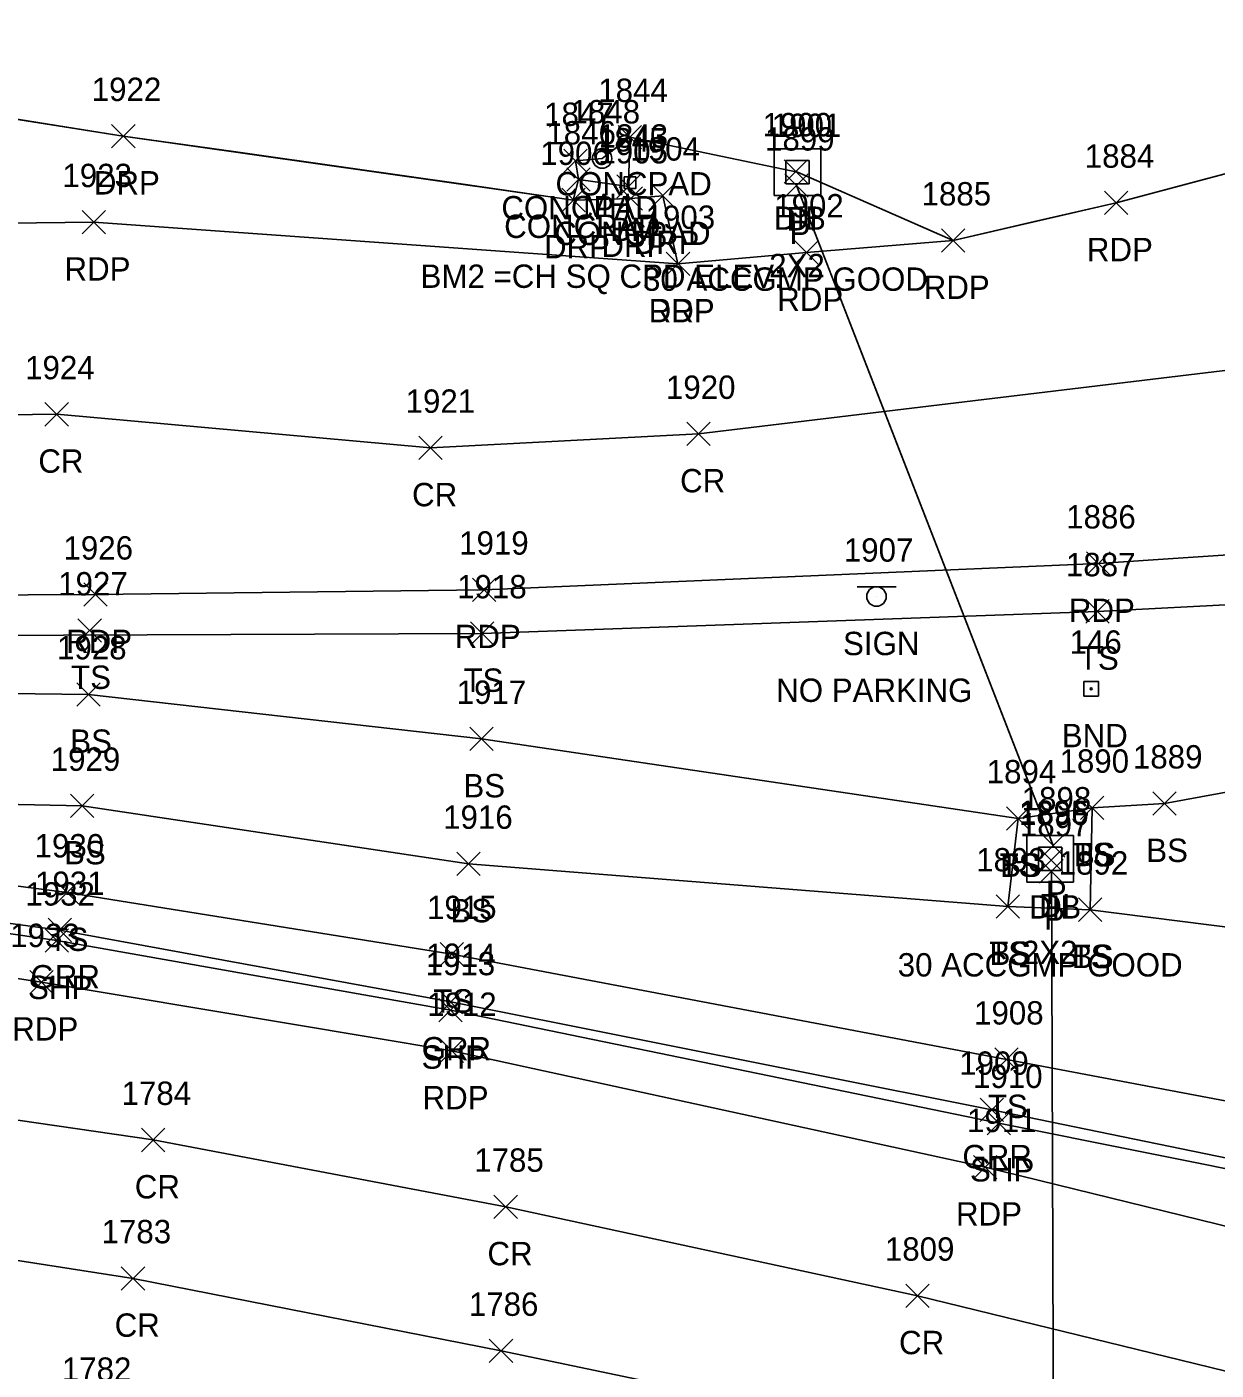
# Model space of a CAD drawing. Extents: x 49137 to 50946, y 9590 to 10709.
# Drawn here: x 50494.3 to 50596, y 10048.6 to 10163.5 of the extents above; entities that cross this region are included whole.
import ezdxf

# ---------------------------------------------------------------- set-up
doc = ezdxf.new("R2010")
doc.units = 0
for name, color, linetype in [('C_A', 7, 'Continuous'), ('C_C', 7, 'Continuous'), ('C_I', 7, 'Continuous'), ('CPBM', 7, 'Continuous'), ('D_A', 7, 'Continuous'), ('D_C', 7, 'Continuous'), ('D_I', 7, 'Continuous'), ('D_TIC', 7, 'Continuous'), ('DCP', 7, 'Continuous'), ('DS', 7, 'Continuous'), ('L_A', 7, 'Continuous'), ('L_I', 7, 'Continuous'), ('L_TIC', 7, 'Continuous'), ('LELB', 7, 'Continuous'), ('LS', 7, 'Continuous'), ('LSOGP', 7, 'Continuous'), ('M_A', 7, 'Continuous'), ('M_I', 7, 'Continuous'), ('MHBP', 7, 'Continuous'), ('P_A', 7, 'Continuous'), ('P_I', 7, 'Continuous'), ('P_TIC', 7, 'Continuous'), ('PET', 7, 'Continuous'), ('PRC', 7, 'Continuous'), ('PSP', 7, 'Continuous'), ('R_A', 7, 'Continuous'), ('R_I', 7, 'Continuous'), ('R_TIC', 7, 'Continuous'), ('RDP', 7, 'Continuous'), ('RGR', 7, 'Continuous'), ('S_A', 7, 'Continuous'), ('S_C', 7, 'Continuous'), ('S_I', 7, 'Continuous'), ('SSGN', 7, 'Continuous'), ('U_A', 7, 'Continuous'), ('U_I', 7, 'Continuous'), ('UUMH', 7, 'Continuous')]:
    doc.layers.add(name, color=color, linetype=linetype)

msp = doc.modelspace()

# ---------------------------------------------------------------- linework, layer by layer
at = {"layer": 'CPBM'}
for p, q in [((50545.36, 10149.68), (50545.36, 10150.68)), ((50545.36, 10150.68), (50546.36, 10150.68)), ((50545.86, 10150.18), (50545.86, 10150.18)), ((50545.86, 10150.18), (50545.86, 10150.18)), ((50546.36, 10150.68), (50546.36, 10149.68)), ((50546.36, 10149.68), (50545.36, 10149.68))]:
    msp.add_line(p, q, dxfattribs=at)
at = {"layer": 'D_TIC'}
for points in [[(50559.05, 10150.15), (50561.05, 10152.15)], [(50561.05, 10150.15), (50559.05, 10152.15)], [(50559.12, 10148.93), (50561.12, 10150.93)], [(50561.12, 10148.93), (50559.12, 10150.93)], [(50581.06, 10092.46), (50583.06, 10094.46)], [(50583.06, 10092.46), (50581.06, 10094.46)], [(50580.9, 10091.21), (50582.9, 10093.21)], [(50582.9, 10091.21), (50580.9, 10093.21)], [(50580.91, 10090.25), (50582.91, 10092.25)], [(50582.91, 10090.25), (50580.91, 10092.25)]]:
    msp.add_lwpolyline(points, dxfattribs=at)
at = {"layer": 'DCP'}
for points in [[(50582.06, 10093.46), (50560.12, 10149.93)], [(50582.35, 9967.78), (50581.91, 10091.25)]]:
    msp.add_lwpolyline(points, dxfattribs=at)
at = {"layer": 'DS'}
for p, q in [((50558.19, 10153.08), (50562.19, 10153.08)), ((50558.19, 10149.08), (50558.19, 10153.08)), ((50562.19, 10153.08), (50562.19, 10149.08)), ((50559.19, 10150.08), (50559.19, 10152.08)), ((50559.19, 10152.08), (50561.19, 10152.08)), ((50561.19, 10152.08), (50561.19, 10150.08)), ((50560.2, 10151.09), (50560.2, 10151.09)), ((50560.2, 10151.09), (50560.2, 10151.09)), ((50562.19, 10149.08), (50558.19, 10149.08)), ((50561.19, 10150.08), (50559.19, 10150.08)), ((50579.81, 10094.31), (50583.81, 10094.31)), ((50579.81, 10090.31), (50579.81, 10094.31)), ((50583.81, 10094.31), (50583.81, 10090.31)), ((50580.81, 10091.31), (50580.81, 10093.31)), ((50580.81, 10093.31), (50582.81, 10093.31)), ((50582.81, 10093.31), (50582.81, 10091.31)), ((50581.82, 10092.31), (50581.82, 10092.31)), ((50581.82, 10092.31), (50581.82, 10092.31)), ((50582.81, 10091.31), (50580.81, 10091.31)), ((50583.81, 10090.31), (50579.81, 10090.31))]:
    msp.add_line(p, q, dxfattribs=at)
at = {"layer": 'L_TIC'}
for points in [[(50544.84, 10153.09), (50546.84, 10155.09)], [(50546.84, 10153.09), (50544.84, 10155.09)], [(50540.21, 10151.04), (50542.21, 10153.04)], [(50542.21, 10151.04), (50540.21, 10153.04)], [(50540.46, 10149.45), (50542.46, 10151.45)], [(50542.46, 10149.45), (50540.46, 10151.45)], [(50544.73, 10148.85), (50546.73, 10150.85)], [(50546.73, 10148.85), (50544.73, 10150.85)], [(50584.86, 10112.5), (50586.86, 10114.5)], [(50586.86, 10112.5), (50584.86, 10114.5)], [(50498.64, 10110.86), (50500.64, 10112.86)], [(50500.64, 10110.86), (50498.64, 10112.86)], [(50532.21, 10110.61), (50534.21, 10112.61)], [(50534.21, 10110.61), (50532.21, 10112.61)], [(50498.54, 10105.39), (50500.54, 10107.39)], [(50500.54, 10105.39), (50498.54, 10107.39)], [(50532.17, 10101.58), (50534.17, 10103.58)], [(50534.17, 10101.58), (50532.17, 10103.58)], [(50498.01, 10095.85), (50500.01, 10097.85)], [(50500.01, 10095.85), (50498.01, 10097.85)], [(50584.39, 10095.69), (50586.39, 10097.69)], [(50586.39, 10095.69), (50584.39, 10097.69)], [(50584.39, 10095.69), (50586.39, 10097.69)], [(50586.39, 10095.69), (50584.39, 10097.69)], [(50590.59, 10096.05), (50592.59, 10098.05)], [(50592.59, 10096.05), (50590.59, 10098.05)], [(50578.07, 10094.78), (50580.07, 10096.78)], [(50580.07, 10094.78), (50578.07, 10096.78)], [(50578.07, 10094.78), (50580.07, 10096.78)], [(50580.07, 10094.78), (50578.07, 10096.78)], [(50531.06, 10090.89), (50533.06, 10092.89)], [(50533.06, 10090.89), (50531.06, 10092.89)], [(50496.71, 10088.44), (50498.71, 10090.44)], [(50498.71, 10088.44), (50496.71, 10090.44)], [(50577.18, 10087.24), (50579.18, 10089.24)], [(50579.18, 10087.24), (50577.18, 10089.24)], [(50577.18, 10087.24), (50579.18, 10089.24)], [(50579.18, 10087.24), (50577.18, 10089.24)], [(50584.23, 10086.97), (50586.23, 10088.97)], [(50586.23, 10086.97), (50584.23, 10088.97)], [(50584.23, 10086.97), (50586.23, 10088.97)], [(50586.23, 10086.97), (50584.23, 10088.97)], [(50529.62, 10083.16), (50531.62, 10085.16)], [(50531.62, 10083.16), (50529.62, 10085.16)], [(50577.07, 10074.14), (50579.07, 10076.14)], [(50579.07, 10074.14), (50577.07, 10076.14)]]:
    msp.add_lwpolyline(points, dxfattribs=at)
at = {"layer": 'LELB'}
for points in [[(50644.74, 10103.97), (50611.95, 10100.78), (50591.59, 10097.05), (50585.39, 10096.69), (50579.07, 10095.78), (50533.17, 10102.58), (50499.54, 10106.39), (50453.77, 10106.95), (50403.46, 10111.12), (50360.87, 10113.77), (50329.07, 10115.48), (50280.62, 10115.79), (50236.61, 10117.17), (50191.06, 10116.35), (50147.05, 10116.34), (50114.68, 10115.11), (50083.47, 10115.05), (50044.28, 10110), (50029.63, 10109.76), (50016.5, 10101.02), (50008.23, 10092.1), (50002.09, 10081.32)], [(50615.03, 10068.17), (50632.48, 10066.93), (50640.92, 10068.93), (50656.33, 10076.99), (50654.98, 10092.07), (50644.74, 10103.97), (50625.3, 10115.54), (50585.86, 10113.5), (50533.21, 10111.61), (50454.37, 10111.29)], [(50656.33, 10076.99), (50615.69, 10084.11), (50585.23, 10087.97), (50578.18, 10088.24), (50532.06, 10091.89), (50499.01, 10096.85), (50452.63, 10097.84), (50403.29, 10103.36), (50360.44, 10105.85), (50327.92, 10107.02), (50280.05, 10107.28), (50236.47, 10108.2), (50190.71, 10107.88), (50147.64, 10108.13), (50115.13, 10105.8), (50083.07, 10105.28), (50046.19, 10099.87), (50032.18, 10100.38), (50021.32, 10094.18), (50013.13, 10086.72), (50006.19, 10078.9), (50001.56, 10073.09), (49999.89, 10073.29), (50002.09, 10081.32)], [(50585.39, 10096.69), (50585.23, 10087.97)], [(50615.03, 10068.17), (50578.07, 10075.14), (50530.62, 10084.16), (50497.71, 10089.44), (50451.16, 10095.47)], [(50578.18, 10088.24), (50579.07, 10095.78)]]:
    msp.add_lwpolyline(points, dxfattribs=at)
at = {"layer": 'LS'}
msp.add_lwpolyline([(50545.84, 10154.09), (50545.73, 10149.85), (50541.46, 10150.45), (50541.21, 10152.04)], dxfattribs=at)
at = {"layer": 'LSOGP'}
msp.add_lwpolyline([(50651.76, 10156.01), (50643.57, 10157.15), (50635.39, 10158.29), (50625.94, 10157.24), (50616.49, 10156.18), (50609.23, 10154.25), (50601.97, 10152.32), (50594.72, 10150.39), (50587.46, 10148.46), (50580.48, 10146.85), (50573.5, 10145.23), (50560.2, 10151.09), (50545.85, 10154.09), (50543.48, 10152.25), (50541.21, 10152.05), (50541.46, 10150.45), (50541.01, 10148.7), (50531.39, 10150.07), (50521.76, 10151.44), (50512.14, 10152.81), (50502.51, 10154.17), (50496.81, 10155.08), (50491.1, 10155.98)], dxfattribs=at)
at = {"layer": 'MHBP'}
msp.add_lwpolyline([(50584.69, 10107.5), (50585.94, 10107.5), (50585.94, 10106.25), (50584.69, 10106.25)], close=True, dxfattribs=at)
msp.add_circle((50585.32, 10106.87), 0.0833, dxfattribs=at)
at = {"layer": 'P_TIC'}
for points in [[(50586.46, 10147.46), (50588.46, 10149.46)], [(50588.46, 10147.46), (50586.46, 10149.46)], [(50499, 10145.8), (50501, 10147.8)], [(50501, 10145.8), (50499, 10147.8)], [(50572.5, 10144.23), (50574.5, 10146.23)], [(50574.5, 10144.23), (50572.5, 10146.23)], [(50559.97, 10143.21), (50561.97, 10145.21)], [(50561.97, 10143.21), (50559.97, 10145.21)], [(50548.97, 10142.23), (50550.97, 10144.23)], [(50550.97, 10142.23), (50548.97, 10144.23)], [(50495.82, 10129.36), (50497.82, 10131.36)], [(50497.82, 10129.36), (50495.82, 10131.36)], [(50550.72, 10127.68), (50552.72, 10129.68)], [(50552.72, 10127.68), (50550.72, 10129.68)], [(50527.79, 10126.49), (50529.79, 10128.49)], [(50529.79, 10126.49), (50527.79, 10128.49)], [(50584.93, 10116.59), (50586.93, 10118.59)], [(50586.93, 10116.59), (50584.93, 10118.59)], [(50499.14, 10113.93), (50501.14, 10115.93)], [(50501.14, 10113.93), (50499.14, 10115.93)], [(50532.39, 10114.35), (50534.39, 10116.35)], [(50534.39, 10114.35), (50532.39, 10116.35)], [(50495.83, 10084.32), (50497.83, 10086.32)], [(50497.83, 10084.32), (50495.83, 10086.32)], [(50494.53, 10080.77), (50496.53, 10082.77)], [(50496.53, 10080.77), (50494.53, 10082.77)], [(50529.5, 10078.36), (50531.5, 10080.36)], [(50531.5, 10078.36), (50529.5, 10080.36)], [(50529.63, 10074.88), (50531.63, 10076.88)], [(50531.63, 10074.88), (50529.63, 10076.88)], [(50576.42, 10068.71), (50578.42, 10070.71)], [(50578.42, 10068.71), (50576.42, 10070.71)], [(50504.07, 10067.26), (50506.07, 10069.26)], [(50506.07, 10067.26), (50504.07, 10069.26)], [(50575.26, 10064.94), (50577.26, 10066.94)], [(50577.26, 10064.94), (50575.26, 10066.94)], [(50534.23, 10061.54), (50536.23, 10063.54)], [(50536.23, 10061.54), (50534.23, 10063.54)], [(50502.35, 10055.42), (50504.35, 10057.42)], [(50504.35, 10055.42), (50502.35, 10057.42)], [(50569.45, 10053.93), (50571.45, 10055.93)], [(50571.45, 10053.93), (50569.45, 10055.93)], [(50533.83, 10049.21), (50535.83, 10051.21)], [(50535.83, 10049.21), (50533.83, 10051.21)]]:
    msp.add_lwpolyline(points, dxfattribs=at)
at = {"layer": 'PET'}
for points in [[(50669.37, 10149.98), (50651.76, 10156.01), (50635.39, 10158.29), (50616.49, 10156.18), (50587.46, 10148.46), (50573.5, 10145.23), (50560.97, 10144.21), (50549.97, 10143.23), (50500, 10146.8), (50482.82, 10146.6)], [(50664.04, 10109.02), (50639.15, 10120.65), (50622.16, 10120.01), (50585.93, 10117.59), (50533.39, 10115.35), (50500.14, 10114.93), (50454.13, 10114.71), (50404.2, 10117.57), (50361.95, 10120.55), (50329.6, 10122.43), (50280.88, 10124.62), (50237.67, 10126.17), (50191.62, 10126.61), (50146.37, 10126.55), (50115.33, 10126.09), (50083.53, 10125.91), (50041.87, 10123.08), (50027.5, 10119.57), (50014.15, 10112.3), (50001.27, 10099.44), (49993.67, 10082.3), (49991.68, 10072.98), (49993.67, 10063.34)], [(50677.1, 10039.79), (50646.91, 10046.61), (50612.99, 10056.93), (50576.26, 10065.94), (50530.63, 10075.88), (50495.53, 10081.77), (50449.66, 10088.73)]]:
    msp.add_lwpolyline(points, dxfattribs=at)
at = {"layer": 'PRC'}
for points in [[(50677.1, 10039.79), (50682.79, 10051.69), (50688.74, 10064.5), (50691.26, 10079.84), (50689.32, 10095.47), (50682.64, 10111.9), (50671.43, 10125.11), (50654.6, 10135.51), (50632.91, 10139.75), (50616.42, 10136.47), (50551.72, 10128.68), (50528.79, 10127.49), (50496.82, 10130.36), (50455.32, 10129.81)], [(50106.74, 10055.97), (50133.96, 10061.74), (50166.12, 10067.98), (50201.45, 10073.89), (50243.79, 10078.94), (50274, 10081.14), (50312.1, 10082.96), (50354.04, 10082.82), (50390.54, 10081.15), (50416.15, 10078.59), (50439.7, 10076.81), (50481.88, 10071.63), (50505.07, 10068.26), (50535.23, 10062.54), (50570.45, 10054.93), (50608.05, 10045.74), (50637.59, 10037.1), (50673.65, 10027)], [(50479.93, 10060.05), (50503.35, 10056.42), (50534.83, 10050.21), (50567.42, 10043.39), (50604.7, 10034.6), (50633.4, 10026.35), (50669.59, 10015.68)]]:
    msp.add_lwpolyline(points, dxfattribs=at)
at = {"layer": 'PSP'}
msp.add_lwpolyline([(50641.43, 10057.91), (50614.25, 10062.31), (50577.42, 10069.71), (50530.5, 10079.36), (50496.83, 10085.32), (50450.63, 10092.03)], dxfattribs=at)
at = {"layer": 'R_TIC'}
for points in [[(50501.52, 10153.17), (50503.52, 10155.17)], [(50503.52, 10153.17), (50501.52, 10155.17)], [(50540.02, 10147.7), (50542.02, 10149.7)], [(50542.02, 10147.7), (50540.02, 10149.7)], [(50544.93, 10147.83), (50546.93, 10149.83)], [(50546.93, 10147.83), (50544.93, 10149.83)], [(50547.67, 10148.07), (50549.67, 10150.07)], [(50549.67, 10148.07), (50547.67, 10150.07)], [(50548.97, 10142.23), (50550.97, 10144.23)], [(50550.97, 10142.23), (50548.97, 10144.23)], [(50496.09, 10085.23), (50498.09, 10087.23)], [(50498.09, 10085.23), (50496.09, 10087.23)], [(50529.55, 10079.07), (50531.55, 10081.07)], [(50531.55, 10079.07), (50529.55, 10081.07)], [(50575.81, 10069.84), (50577.81, 10071.84)], [(50577.81, 10069.84), (50575.81, 10071.84)]]:
    msp.add_lwpolyline(points, dxfattribs=at)
at = {"layer": 'RDP'}
msp.add_lwpolyline([(50549.97, 10143.23), (50548.67, 10149.07), (50545.93, 10148.83), (50541.02, 10148.7), (50502.52, 10154.17), (50456.84, 10161.39), (50449.9, 10163.52), (50443.53, 10159.04)], dxfattribs=at)
at = {"layer": 'RGR'}
msp.add_lwpolyline([(50651.36, 10061.68), (50639.09, 10060.01), (50614.4, 10063.11), (50576.81, 10070.84), (50530.55, 10080.07), (50497.09, 10086.23), (50450.74, 10092.48), (50402.39, 10097.59), (50359.5, 10099.5), (50327.14, 10099.98), (50280.06, 10098.35), (50237.96, 10095.92), (50191.63, 10090.37), (50150.37, 10084.97), (50118.07, 10079.04), (50085.73, 10072.95), (50052.65, 10065.04), (50024.56, 10058.01), (49980.29, 10045.93), (49927.85, 10030.6), (49890.84, 10020.31), (49853.28, 10009.42), (49828.89, 10003.64), (49814.87, 10004.41)], dxfattribs=at)
at = {"layer": 'SSGN'}
for p, q in [((50565.3, 10115.61), (50568.64, 10115.61)), ((50566.95, 10114.77), (50566.95, 10114.77))]:
    msp.add_line(p, q, dxfattribs=at)
msp.add_circle((50566.95, 10114.77), 0.833, dxfattribs=at)
at = {"layer": 'UUMH'}
for p, q in [((50543.48, 10152.25), (50543.48, 10152.25)), ((50544.31, 10152.25), (50544.31, 10152.25))]:
    msp.add_line(p, q, dxfattribs=at)
msp.add_circle((50543.48, 10152.25), 0.833, dxfattribs=at)

# ---------------------------------------------------------------- texts
at = {"layer": 'C_A'}
msp.add_text('BM', height=2, dxfattribs=at).set_placement((50544.17, 10145.18))
at = {"layer": 'C_C'}
msp.add_text('BM2 =CH SQ CPD ELEV:', height=2, dxfattribs=at).set_placement((50527.95, 10141.18))
at = {"layer": 'C_I'}
msp.add_text('1843', height=2, dxfattribs=at).set_placement((50543.17, 10153.18))
at = {"layer": 'D_A'}
for s, p in [('DIB', (50558.16, 10146.15)), ('DI', (50559.25, 10146.09)), ('P', (50559.5, 10144.93)), ('P', (50581.44, 10088.46)), ('DIB', (50580, 10087.21)), ('DI', (50580.87, 10087.31)), ('P', (50581.29, 10086.25))]:
    msp.add_text(s, height=2, dxfattribs=at).set_placement(p)
at = {"layer": 'D_C'}
for s, p in [('2X2', (50557.77, 10142.09)), ('30 ACCGMP GOOD', (50546.98, 10140.93)), ('2X2', (50579.39, 10083.31)), ('30 ACCGMP GOOD', (50568.77, 10082.25))]:
    msp.add_text(s, height=2, dxfattribs=at).set_placement(p)
at = {"layer": 'D_I'}
for s, p in [('1900', (50557.2, 10154.15)), ('1901', (50557.99, 10154.09)), ('1899', (50557.42, 10152.93)), ('1898', (50579.37, 10096.46)), ('1895', (50579.13, 10095.31)), ('1896', (50579.15, 10095.21)), ('1897', (50579.22, 10094.25))]:
    msp.add_text(s, height=2, dxfattribs=at).set_placement(p)
at = {"layer": 'L_A'}
for s, p in [('CONCPAD', (50539.49, 10149.09)), ('CONCPAD', (50534.86, 10147.04)), ('CONCPAD', (50535.1, 10145.45)), ('CONCPAD', (50539.38, 10144.85)), ('TS', (50584.26, 10108.5)), ('TS', (50498.05, 10106.86)), ('TS', (50531.62, 10106.61)), ('BS', (50497.98, 10101.39)), ('BS', (50531.61, 10097.58)), ('BS', (50497.45, 10091.85)), ('BS', (50590.03, 10092.05)), ('TS', (50577.48, 10090.78)), ('BS', (50577.52, 10090.78)), ('TS', (50583.8, 10091.69)), ('BS', (50583.83, 10091.69)), ('BS', (50530.5, 10086.89)), ('TS', (50496.12, 10084.44)), ('TS', (50576.59, 10083.24)), ('BS', (50576.62, 10083.24)), ('TS', (50583.64, 10082.97)), ('BS', (50583.67, 10082.97)), ('TS', (50529.03, 10079.16)), ('TS', (50576.48, 10070.14))]:
    msp.add_text(s, height=2, dxfattribs=at).set_placement(p)
at = {"layer": 'L_I'}
for s, p in [('1844', (50543.15, 10157.09)), ('1847', (50538.52, 10155.04)), ('1846', (50538.71, 10153.45)), ('1845', (50543.04, 10152.85)), ('1887', (50583.16, 10116.5)), ('1927', (50496.95, 10114.86)), ('1918', (50531.08, 10114.61)), ('1928', (50496.85, 10109.39)), ('1917', (50531.04, 10105.58)), ('1929', (50496.31, 10099.85)), ('1889', (50588.89, 10100.05)), ('1894', (50576.38, 10098.78)), ('1894', (50576.38, 10098.78)), ('1890', (50582.61, 10099.69)), ('1890', (50582.61, 10099.69)), ('1916', (50529.88, 10094.89)), ('1930', (50494.93, 10092.44)), ('1893', (50575.48, 10091.24)), ('1893', (50575.48, 10091.24)), ('1892', (50582.54, 10090.97)), ('1892', (50582.54, 10090.97)), ('1915', (50528.5, 10087.16)), ('1908', (50575.3, 10078.14))]:
    msp.add_text(s, height=2, dxfattribs=at).set_placement(p)
at = {"layer": 'M_A'}
msp.add_text('BND', height=2, dxfattribs=at).set_placement((50582.8, 10101.87))
at = {"layer": 'M_I'}
msp.add_text('146', height=2, dxfattribs=at).set_placement((50583.47, 10109.87))
at = {"layer": 'P_A'}
for s, p in [('RDP', (50584.95, 10143.46)), ('RDP', (50497.49, 10141.8)), ('RDP', (50570.99, 10140.23)), ('RDP', (50558.46, 10139.21)), ('RDP', (50547.46, 10138.23)), ('CR', (50495.25, 10125.36)), ('CR', (50550.15, 10123.68)), ('CR', (50527.22, 10122.49)), ('RDP', (50583.41, 10112.59)), ('RDP', (50530.87, 10110.35)), ('RDP', (50497.63, 10109.93)), ('SHP', (50494.37, 10080.32)), ('RDP', (50493.02, 10076.77)), ('SHP', (50528.04, 10074.36)), ('RDP', (50528.12, 10070.88)), ('SHP', (50574.95, 10064.71)), ('CR', (50503.5, 10063.26)), ('RDP', (50573.75, 10060.94)), ('CR', (50533.67, 10057.54)), ('CR', (50501.78, 10051.42)), ('CR', (50568.88, 10049.93))]:
    msp.add_text(s, height=2, dxfattribs=at).set_placement(p)
at = {"layer": 'P_I'}
for s, p in [('1884', (50584.77, 10151.46)), ('1923', (50497.31, 10149.8)), ('1885', (50570.81, 10148.23)), ('1902', (50558.2, 10147.21)), ('1903', (50547.2, 10146.23)), ('1924', (50494.12, 10133.36)), ('1920', (50548.94, 10131.68)), ('1921', (50526.67, 10130.49)), ('1886', (50583.18, 10120.59)), ('1919', (50531.25, 10118.35)), ('1926', (50497.4, 10117.93)), ('1932', (50494.14, 10088.32)), ('1933', (50492.84, 10084.77)), ('1913', (50528.38, 10082.36)), ('1912', (50528.51, 10078.88)), ('1910', (50575.21, 10072.71)), ('1784', (50502.37, 10071.26)), ('1911', (50574.7, 10068.94)), ('1785', (50532.54, 10065.54)), ('1783', (50500.66, 10059.42)), ('1809', (50567.67, 10057.93)), ('1786', (50532.08, 10053.21)), ('1782', (50497.26, 10047.65))]:
    msp.add_text(s, height=2, dxfattribs=at).set_placement(p)
at = {"layer": 'R_A'}
for s, p in [('DRP', (50500, 10149.17)), ('DRP', (50538.51, 10143.7)), ('DRP', (50543.42, 10143.83)), ('DRP', (50546.16, 10144.07)), ('DRP', (50547.46, 10138.23)), ('GRR', (50494.58, 10081.23)), ('GRR', (50528.04, 10075.07)), ('GRR', (50574.3, 10065.84))]:
    msp.add_text(s, height=2, dxfattribs=at).set_placement(p)
at = {"layer": 'R_I'}
for s, p in [('1922', (50499.82, 10157.17)), ('1906', (50538.19, 10151.7)), ('1905', (50543.16, 10151.83)), ('1904', (50545.9, 10152.07)), ('1903', (50547.2, 10146.23)), ('1931', (50494.97, 10089.23)), ('1914', (50528.43, 10083.07)), ('1909', (50574.03, 10073.84))]:
    msp.add_text(s, height=2, dxfattribs=at).set_placement(p)
at = {"layer": 'S_A'}
msp.add_text('SIGN', height=2, dxfattribs=at).set_placement((50564.09, 10109.75))
at = {"layer": 'S_C'}
msp.add_text('NO PARKING', height=2, dxfattribs=at).set_placement((50558.37, 10105.75))
at = {"layer": 'S_I'}
msp.add_text('1907', height=2, dxfattribs=at).set_placement((50564.16, 10117.75))
at = {"layer": 'U_A'}
msp.add_text('MH', height=2, dxfattribs=at).set_placement((50541.84, 10147.25))
at = {"layer": 'U_I'}
msp.add_text('1848', height=2, dxfattribs=at).set_placement((50540.78, 10155.25))

doc.saveas('drawing.dxf')
